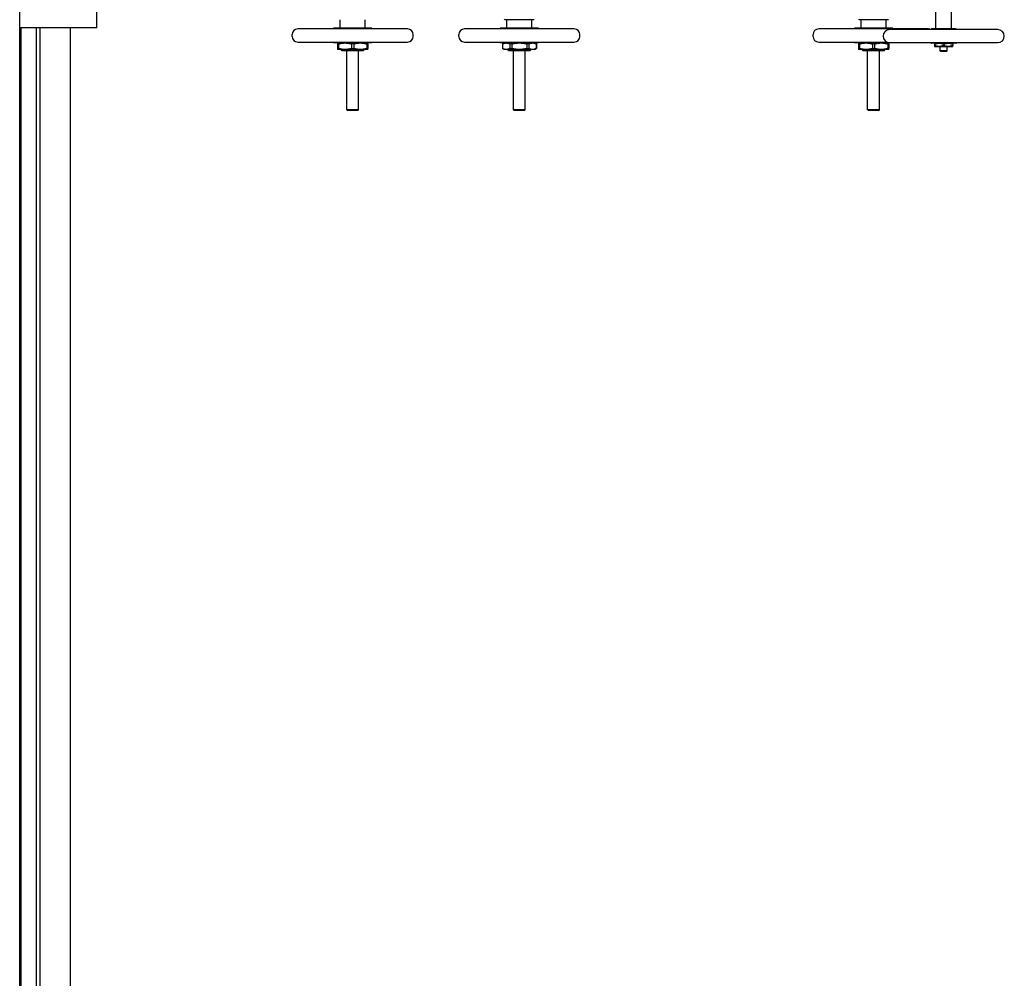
# Model space of a CAD drawing. Header units: inches. Extents: x 5 to 1128, y -85 to 748.
# Tile 627 of 656: x 567 to 632, y 619 to 682. Entities that reach past the tile are written whole.
import ezdxf

# ---------------------------------------------------------------- set-up
doc = ezdxf.new("R2010")
doc.units = ezdxf.units.IN
doc.header["$LTSCALE"] = 32
doc.header["$MEASUREMENT"] = 0
doc.layers.add('Visible (ANSI)', color=7, linetype='Continuous', lineweight=30)

msp = doc.modelspace()

# ---------------------------------------------------------------- linework, layer by layer
at = {"layer": 'Visible (ANSI)'}
for p, q in [((566.74313, 563.28978), (566.74313, 683.83978)), ((571.84313, 681.93978), (571.84313, 683.85978)), ((627.21132, 681.87584), (627.21132, 684.07758)), ((628.23494, 681.87584), (628.23494, 684.07758)), ((587.89136, 681.93191), (587.89136, 682.48309)), ((589.5449, 681.93191), (589.5449, 682.48309)), ((598.76513, 682.48309), (598.73388, 682.51434)), ((600.67113, 682.48309), (598.76513, 682.48309)), ((598.89136, 681.93191), (598.89136, 682.48309)), ((600.5449, 681.93191), (600.5449, 682.48309)), ((600.67113, 682.48309), (600.70238, 682.51434)), ((622.14513, 682.48309), (622.11388, 682.51434)), ((624.05113, 682.48309), (622.14513, 682.48309)), ((622.27136, 681.93191), (622.27136, 682.48309)), ((623.9249, 681.93191), (623.9249, 682.48309)), ((624.05113, 682.48309), (624.08238, 682.51434)), ((571.84313, 681.93978), (566.74313, 681.93978)), ((566.74313, 681.93978), (566.76313, 681.93978)), ((566.76313, 681.93978), (566.76313, 565.18978)), ((566.84313, 565.18978), (566.84313, 681.93978)), ((567.84313, 579.19978), (567.84313, 681.93978)), ((568.09313, 578.94978), (568.09313, 681.93978)), ((570.09313, 576.94978), (570.09313, 681.93978)), ((592.34412, 681.87285), (585.09215, 681.87285)), ((589.97798, 681.93191), (587.45829, 681.93191)), ((587.45829, 681.87285), (587.45829, 681.93191)), ((589.97798, 681.87285), (589.97798, 681.93191)), ((603.34412, 681.87285), (596.09215, 681.87285)), ((600.97798, 681.93191), (598.45829, 681.93191)), ((598.45829, 681.87285), (598.45829, 681.93191)), ((600.97798, 681.87285), (600.97798, 681.93191)), ((626.72412, 681.87285), (619.47215, 681.87285)), ((624.35798, 681.93191), (621.83829, 681.93191)), ((621.83829, 681.87285), (621.83829, 681.93191)), ((631.29006, 681.83647), (624.1562, 681.83647)), ((624.35798, 681.87285), (624.35798, 681.93191)), ((628.53121, 681.87584), (626.91506, 681.87584)), ((584.71813, 681.38072), (584.71813, 681.49883)), ((585.09215, 681.00671), (592.34412, 681.00671)), ((587.45829, 680.94765), (587.45829, 681.00671)), ((589.97798, 680.94765), (589.97798, 681.00671)), ((592.71813, 681.38072), (592.71813, 681.49883)), ((595.71813, 681.38072), (595.71813, 681.49883)), ((596.09215, 681.00671), (603.34412, 681.00671)), ((598.45829, 680.94765), (598.45829, 681.00671)), ((600.97798, 680.94765), (600.97798, 681.00671)), ((603.71813, 681.38072), (603.71813, 681.49883)), ((619.09813, 681.38072), (619.09813, 681.49883)), ((619.47215, 681.00671), (623.98247, 681.00671)), ((621.83829, 680.94765), (621.83829, 681.00671)), ((589.97798, 680.94765), (587.45829, 680.94765)), ((587.7142, 680.87946), (587.7142, 680.58277)), ((587.7822, 680.87946), (587.7142, 680.87946)), ((587.7142, 680.58277), (587.7822, 680.58277)), ((588.21616, 680.51458), (587.7142, 680.51458)), ((587.7822, 680.87946), (587.7822, 680.58277)), ((587.9701, 680.49834), (587.9701, 680.51458)), ((589.46616, 680.49834), (587.9701, 680.49834)), ((588.0326, 680.43584), (587.9701, 680.49834)), ((589.40366, 680.43584), (588.0326, 680.43584)), ((589.2201, 680.51458), (588.21616, 680.51458)), ((588.32443, 676.54228), (588.32443, 680.43584)), ((588.65013, 680.87946), (588.65013, 680.58277)), ((588.78614, 680.87946), (588.65013, 680.87946)), ((588.65013, 680.58277), (588.78614, 680.58277)), ((588.78614, 680.87946), (588.78614, 680.58277)), ((589.11183, 676.54228), (589.11183, 680.43584)), ((589.72207, 680.51458), (589.2201, 680.51458)), ((589.40366, 680.43584), (589.46616, 680.49834)), ((589.46616, 680.49834), (589.46616, 680.51458)), ((589.65407, 680.87946), (589.65407, 680.58277)), ((589.72207, 680.87946), (589.65407, 680.87946)), ((589.65407, 680.58277), (589.72207, 680.58277)), ((589.72207, 680.87946), (589.72207, 680.58277)), ((600.97798, 680.94765), (598.45829, 680.94765)), ((598.7142, 680.94765), (598.59609, 680.87946)), ((598.59815, 680.87946), (598.59609, 680.87946)), ((598.59609, 680.87946), (598.59609, 680.58277)), ((598.59609, 680.58277), (598.59815, 680.58277)), ((598.7142, 680.51458), (598.59609, 680.58277)), ((598.59815, 680.87946), (598.59815, 680.58277)), ((598.8487, 680.51458), (598.7142, 680.51458)), ((599.71813, 680.51458), (598.8487, 680.51458)), ((598.9701, 680.49834), (598.9701, 680.51458)), ((600.46616, 680.49834), (598.9701, 680.49834)), ((599.0326, 680.43584), (598.9701, 680.49834)), ((600.40366, 680.43584), (599.0326, 680.43584)), ((599.21703, 680.87946), (599.09925, 680.87946)), ((599.09925, 680.87946), (599.09925, 680.58277)), ((599.09925, 680.58277), (599.21703, 680.58277)), ((599.21703, 680.87946), (599.21703, 680.58277)), ((599.32443, 676.54228), (599.32443, 680.43584)), ((600.58757, 680.51458), (599.71813, 680.51458)), ((600.11183, 676.54228), (600.11183, 680.43584)), ((600.21923, 680.87946), (600.21923, 680.58277)), ((600.33702, 680.87946), (600.21923, 680.87946)), ((600.21923, 680.58277), (600.33702, 680.58277)), ((600.33702, 680.87946), (600.33702, 680.58277)), ((600.40366, 680.43584), (600.46616, 680.49834)), ((600.46616, 680.49834), (600.46616, 680.51458)), ((600.72207, 680.51458), (600.58757, 680.51458)), ((600.72207, 680.94765), (600.84018, 680.87946)), ((600.72207, 680.51458), (600.84018, 680.58277)), ((600.83812, 680.87946), (600.83812, 680.58277)), ((600.84018, 680.87946), (600.83812, 680.87946)), ((600.83812, 680.58277), (600.84018, 680.58277)), ((600.84018, 680.87946), (600.84018, 680.58277)), ((624.35798, 680.94765), (621.83829, 680.94765)), ((622.0942, 680.87946), (622.0942, 680.58277)), ((622.1622, 680.87946), (622.0942, 680.87946)), ((622.0942, 680.58277), (622.1622, 680.58277)), ((622.59616, 680.51458), (622.0942, 680.51458)), ((622.1622, 680.87946), (622.1622, 680.58277)), ((622.3501, 680.49834), (622.3501, 680.51458)), ((623.84616, 680.49834), (622.3501, 680.49834)), ((622.4126, 680.43584), (622.3501, 680.49834)), ((623.78366, 680.43584), (622.4126, 680.43584)), ((623.6001, 680.51458), (622.59616, 680.51458)), ((622.70443, 676.54228), (622.70443, 680.43584)), ((623.03013, 680.87946), (623.03013, 680.58277)), ((623.16614, 680.87946), (623.03013, 680.87946)), ((623.03013, 680.58277), (623.16614, 680.58277)), ((623.16614, 680.87946), (623.16614, 680.58277)), ((623.49183, 676.54228), (623.49183, 680.43584)), ((624.10207, 680.51458), (623.6001, 680.51458)), ((623.78366, 680.43584), (623.84616, 680.49834)), ((623.84616, 680.49834), (623.84616, 680.51458)), ((624.03407, 680.87946), (624.03407, 680.58277)), ((624.10207, 680.87946), (624.03407, 680.87946)), ((624.03407, 680.58277), (624.10207, 680.58277)), ((624.10207, 680.87946), (624.10207, 680.58277)), ((624.1562, 680.97033), (631.29006, 680.97033)), ((624.35798, 680.94765), (624.35798, 680.97033)), ((628.53121, 680.93096), (626.91506, 680.93096)), ((627.12663, 680.87768), (627.12663, 680.77124)), ((627.12663, 680.71796), (627.42488, 680.71796)), ((627.42488, 680.71796), (628.02138, 680.71796)), ((627.48691, 680.42204), (627.48691, 680.71796)), ((627.95935, 680.42204), (627.48691, 680.42204)), ((627.52918, 680.37978), (627.48691, 680.42204)), ((627.91709, 680.37978), (627.52918, 680.37978)), ((627.72313, 680.87768), (627.72313, 680.77124)), ((627.91709, 680.37978), (627.95935, 680.42204)), ((627.95935, 680.42204), (627.95935, 680.71796)), ((628.02138, 680.71796), (628.31963, 680.71796)), ((628.31963, 680.87768), (628.31963, 680.77124)), ((589.11183, 676.54228), (588.32443, 676.54228)), ((588.38693, 676.47978), (588.32443, 676.54228)), ((589.04933, 676.47978), (588.38693, 676.47978)), ((589.04933, 676.47978), (589.11183, 676.54228)), ((600.11183, 676.54228), (599.32443, 676.54228)), ((599.38693, 676.47978), (599.32443, 676.54228)), ((600.04933, 676.47978), (599.38693, 676.47978)), ((600.04933, 676.47978), (600.11183, 676.54228)), ((623.49183, 676.54228), (622.70443, 676.54228)), ((622.76693, 676.47978), (622.70443, 676.54228)), ((623.42933, 676.47978), (622.76693, 676.47978)), ((623.42933, 676.47978), (623.49183, 676.54228))]:
    msp.add_line(p, q, dxfattribs=at)
for centre, radius, start, end in [((585.09215, 681.49883), 0.37402, 90, 180), ((592.34412, 681.49883), 0.37402, 0, 90), ((596.09215, 681.49883), 0.37402, 90, 180), ((603.34412, 681.49883), 0.37402, 0, 90), ((619.47215, 681.49883), 0.37402, 90, 180), ((624.1562, 681.4034), 0.43307, 90, 270), ((626.72412, 681.49883), 0.37402, 66.0553339, 90), ((626.7192, 681.85616), 0.15748, 352.8192442, 354.2608295), ((626.91506, 681.83647), 0.03937, 90, 174.2608295), ((628.53121, 681.83647), 0.03937, 5.7391705, 90), ((628.72707, 681.85616), 0.15748, 185.7391705, 187.1807558), ((631.29006, 681.4034), 0.43307, 270, 90), ((585.09215, 681.38072), 0.37402, 180, 270), ((592.34412, 681.38072), 0.37402, 270, 0), ((596.09215, 681.38072), 0.37402, 180, 270), ((603.34412, 681.38072), 0.37402, 270, 0), ((619.47215, 681.38072), 0.37402, 180, 270), ((626.7192, 680.95065), 0.15748, 5.7391705, 7.1807558), ((626.91506, 680.97033), 0.03937, 185.7391705, 270), ((628.53121, 680.97033), 0.03937, 270, 354.2608295), ((628.72707, 680.95065), 0.15748, 172.8192442, 174.2608295)]:
    msp.add_arc(centre, radius, start, end, dxfattribs=at)
for points, weights in [([(587.7142, 680.94765), (587.7142, 680.94765), (587.7142, 680.87946)], [1, 1.03775343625, 1.0171026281]), ([(587.7142, 680.58277), (587.7142, 680.51458), (587.7142, 680.51458)], [1.0171026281, 1.03775343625, 1]), ([(587.7822, 680.87946), (588.01124, 680.94765), (588.21616, 680.94765)], [1.0171026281, 1.03775343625, 1]), ([(588.21616, 680.51458), (588.01124, 680.51458), (587.7822, 680.58277)], [1, 1.03775343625, 1.0171026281]), ([(588.21616, 680.94765), (588.42109, 680.94765), (588.65013, 680.87946)], [1, 1.03775343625, 1.0171026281]), ([(588.65013, 680.58277), (588.42109, 680.51458), (588.21616, 680.51458)], [1.0171026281, 1.03775343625, 1]), ([(588.78614, 680.87946), (589.01517, 680.94765), (589.2201, 680.94765)], [1.0171026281, 1.03775343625, 1]), ([(589.2201, 680.51458), (589.01517, 680.51458), (588.78614, 680.58277)], [1, 1.03775343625, 1.0171026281]), ([(589.2201, 680.94765), (589.42503, 680.94765), (589.65407, 680.87946)], [1, 1.03775343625, 1.0171026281]), ([(589.65407, 680.58277), (589.42503, 680.51458), (589.2201, 680.51458)], [1.0171026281, 1.03775343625, 1]), ([(589.72207, 680.87946), (589.72207, 680.94765), (589.72207, 680.94765)], [1.0171026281, 1.03775343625, 1]), ([(589.72207, 680.51458), (589.72207, 680.51458), (589.72207, 680.58277)], [1, 1.03775343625, 1.0171026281]), ([(598.59815, 680.87946), (598.73038, 680.94765), (598.8487, 680.94765)], [1.0171026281, 1.03775343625, 1]), ([(598.8487, 680.51458), (598.73038, 680.51458), (598.59815, 680.58277)], [1, 1.03775343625, 1.0171026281]), ([(598.8487, 680.94765), (598.96701, 680.94765), (599.09925, 680.87946)], [1, 1.03775343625, 1.0171026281]), ([(599.09925, 680.58277), (598.96701, 680.51458), (598.8487, 680.51458)], [1.0171026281, 1.03775343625, 1]), ([(599.21703, 680.87946), (599.4815, 680.94765), (599.71813, 680.94765)], [1.0171026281, 1.03775343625, 1]), ([(599.71813, 680.51458), (599.4815, 680.51458), (599.21703, 680.58277)], [1, 1.03775343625, 1.0171026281]), ([(599.71813, 680.94765), (599.95476, 680.94765), (600.21923, 680.87946)], [1, 1.03775343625, 1.0171026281]), ([(600.21923, 680.58277), (599.95476, 680.51458), (599.71813, 680.51458)], [1.0171026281, 1.03775343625, 1]), ([(600.33702, 680.87946), (600.46925, 680.94765), (600.58757, 680.94765)], [1.0171026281, 1.03775343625, 1]), ([(600.58757, 680.51458), (600.46925, 680.51458), (600.33702, 680.58277)], [1, 1.03775343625, 1.0171026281]), ([(600.58757, 680.94765), (600.70588, 680.94765), (600.83812, 680.87946)], [1, 1.03775343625, 1.0171026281]), ([(600.83812, 680.58277), (600.70588, 680.51458), (600.58757, 680.51458)], [1.0171026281, 1.03775343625, 1]), ([(622.0942, 680.94765), (622.0942, 680.94765), (622.0942, 680.87946)], [1, 1.03775343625, 1.0171026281]), ([(622.0942, 680.58277), (622.0942, 680.51458), (622.0942, 680.51458)], [1.0171026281, 1.03775343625, 1]), ([(622.1622, 680.87946), (622.39124, 680.94765), (622.59616, 680.94765)], [1.0171026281, 1.03775343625, 1]), ([(622.59616, 680.51458), (622.39124, 680.51458), (622.1622, 680.58277)], [1, 1.03775343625, 1.0171026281]), ([(622.59616, 680.94765), (622.80109, 680.94765), (623.03013, 680.87946)], [1, 1.03775343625, 1.0171026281]), ([(623.03013, 680.58277), (622.80109, 680.51458), (622.59616, 680.51458)], [1.0171026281, 1.03775343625, 1]), ([(623.16614, 680.87946), (623.39517, 680.94765), (623.6001, 680.94765)], [1.0171026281, 1.03775343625, 1]), ([(623.6001, 680.51458), (623.39517, 680.51458), (623.16614, 680.58277)], [1, 1.03775343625, 1.0171026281]), ([(623.6001, 680.94765), (623.80503, 680.94765), (624.03407, 680.87946)], [1, 1.03775343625, 1.0171026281]), ([(624.03407, 680.58277), (623.80503, 680.51458), (623.6001, 680.51458)], [1.0171026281, 1.03775343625, 1]), ([(624.10207, 680.87946), (624.10207, 680.94765), (624.10207, 680.94765)], [1.0171026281, 1.03775343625, 1]), ([(624.10207, 680.51458), (624.10207, 680.51458), (624.10207, 680.58277)], [1, 1.03775343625, 1.0171026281]), ([(627.12663, 680.93096), (627.12663, 680.93096), (627.12663, 680.87768)], [1, 1.04314139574, 1.01001874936]), ([(627.12663, 680.87768), (627.28646, 680.93096), (627.42488, 680.93096)], [1.01001874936, 1.04314139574, 1]), ([(627.12663, 680.77124), (627.12663, 680.71796), (627.12663, 680.71796)], [1.01001874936, 1.04314139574, 1]), ([(627.42488, 680.71796), (627.28646, 680.71796), (627.12663, 680.77124)], [1, 1.04314139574, 1.01001874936]), ([(627.42488, 680.93096), (627.5633, 680.93096), (627.72313, 680.87768)], [1, 1.04314139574, 1.01001874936]), ([(627.72313, 680.77124), (627.5633, 680.71796), (627.42488, 680.71796)], [1.01001874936, 1.04314139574, 1]), ([(627.72313, 680.87768), (627.88296, 680.93096), (628.02138, 680.93096)], [1.01001874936, 1.04314139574, 1]), ([(628.02138, 680.71796), (627.88296, 680.71796), (627.72313, 680.77124)], [1, 1.04314139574, 1.01001874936]), ([(628.02138, 680.93096), (628.1598, 680.93096), (628.31963, 680.87768)], [1, 1.04314139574, 1.01001874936]), ([(628.31963, 680.77124), (628.1598, 680.71796), (628.02138, 680.71796)], [1.01001874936, 1.04314139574, 1]), ([(628.31963, 680.87768), (628.31963, 680.93096), (628.31963, 680.93096)], [1.01001874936, 1.04314139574, 1]), ([(628.31963, 680.71796), (628.31963, 680.71796), (628.31963, 680.77124)], [1, 1.04314139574, 1.01001874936])]:
    msp.add_rational_spline(points, weights, degree=2, dxfattribs=at)

doc.saveas('drawing.dxf')
